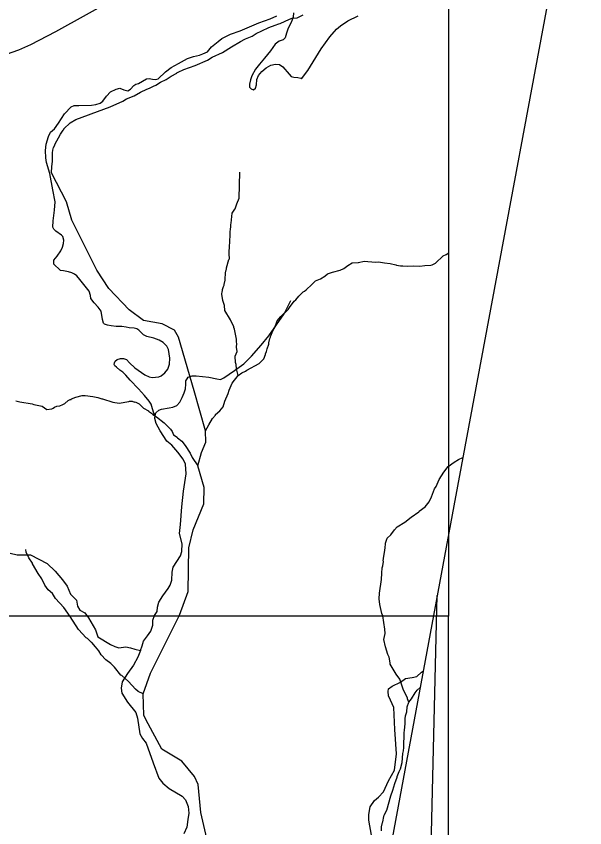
# Model space of a CAD drawing. Extents: x 1159738 to 1321356, y 736314 to 882035.
# Drawn here: x 1304780 to 1311316, y 813953 to 823279 of the extents above; entities that cross this region are included whole.
import ezdxf

# ---------------------------------------------------------------- set-up
doc = ezdxf.new("R2010")
doc.units = 0
for name, color, linetype in [('Exist Boundary Political CountyLine', 7, 'Continuous'), ('Exist Hydrographic Misc Water Feature', 7, 'Continuous'), ('Exist Road Non-System Type 51', 7, 'Continuous'), ('Map Preparation Inset Cut Line', 7, 'Continuous'), ('Map Preparation Longitude Latitude Lines', 7, 'Continuous')]:
    doc.layers.add(name, color=color, linetype=linetype)

msp = doc.modelspace()

# ---------------------------------------------------------------- linework, layer by layer
at = {"layer": 'Exist Boundary Political CountyLine'}
msp.add_lwpolyline([(1311316.1, 825731.7), (1309811, 817651.4), (1308790.5, 812155.5), (1307521.5, 805266.6), (1306391.9, 799210.9), (1306389.2, 799186.9), (1306383, 799177), (1306382.6, 799159), (1306378.3, 799141.1), (1306373.8, 799129.2), (1306381.5, 799111), (1306383, 799087), (1307125.5, 794110.3), (1307805.6, 789623.7)], dxfattribs=at)
at = {"layer": 'Exist Hydrographic Misc Water Feature'}
for points in [[(1304669.2, 822841.8), (1304809.2, 822893.1), (1304950.1, 822953.8), (1305236.2, 823101.8), (1305942.2, 823498.1)], [(1305358.2, 821145.6), (1305187.2, 821478.9), (1305188.8, 821552.7), (1305196.2, 821610.8), (1305196.5, 821708.5), (1305201.2, 821740.4), (1305209.9, 821772.3), (1305224.5, 821796.6), (1305224.7, 821803.9), (1305287.4, 821922.5), (1305318.6, 821970.3), (1305326.8, 821978.3), (1305329, 821985.7), (1305400.5, 822052.4), (1305465.6, 822092.9), (1305788.5, 822209.5), (1305861.2, 822236), (1306006.9, 822304.4), (1306047.5, 822331.5), (1306134.2, 822363.4), (1306207.3, 822407.9), (1306280.2, 822441.8), (1306312.4, 822451.8), (1306358.9, 822476.3), (1306385.2, 822485.6), (1306438.2, 822522.3), (1306502.9, 822553), (1306559.8, 822589.6), (1306624.7, 822624.4), (1306630.8, 822631.7), (1306641, 822638), (1306707.7, 822666.2), (1306836.9, 822713.7), (1306978.4, 822774), (1307031.2, 822806.7), (1307152.5, 822862.5), (1307254.1, 822927.7), (1307359.6, 822989.6), (1307410.1, 823014.1), (1307416.4, 823019.6), (1307491.1, 823048.5), (1307539.8, 823079.6), (1307602.5, 823109.5), (1307683.5, 823148.1), (1307758.2, 823174.5), (1307798.6, 823193.4), (1307814.7, 823197.1), (1307921.9, 823246.7), (1307954.1, 823255.9), (1308010.3, 823260.5), (1308079.1, 823294.4)], [(1307330.3, 819152), (1307314.1, 819227.8), (1307307.2, 819276.3), (1307299.7, 819300.3), (1307297.5, 819372.5), (1307320.7, 819426.2), (1307311.9, 819476.5), (1307314.9, 819518.3), (1307313.2, 819533.9), (1307311.3, 819540.5), (1307311.9, 819565.9), (1307308.4, 819586.5), (1307288.6, 819684.6), (1307281.1, 819701.1), (1307281.3, 819709.3), (1307243.1, 819789.7), (1307177.5, 819895.3), (1307173, 819956.1), (1307154.2, 820012.3), (1307143.9, 820084.7), (1307148.7, 820116.6), (1307152.9, 820124.7), (1307153.2, 820140.3), (1307161.9, 820172.1), (1307170.3, 820188.4), (1307170.6, 820204), (1307174.9, 820212.1), (1307181.6, 820244), (1307182.5, 820284.2), (1307186.9, 820299.6), (1307187.7, 820331.6), (1307192.5, 820363.6), (1307196.6, 820371.7), (1307197, 820387.2), (1307225.2, 820482.7), (1307231.3, 820489.2), (1307226.7, 820549.1), (1307233.1, 820652.4), (1307237.6, 820668.8), (1307240.4, 820788.5), (1307243.6, 820845.1), (1307247.8, 820852.4), (1307248.6, 820884.4), (1307253, 820900.7), (1307263.7, 821016.2), (1307292.6, 821059.9), (1307298.8, 821063.9), (1307316.2, 821123.5), (1307341.6, 821186.9), (1307352.6, 821486.3)], [(1306972.3, 813828.9), (1306904.3, 814128.9), (1306870.3, 814448.1), (1306830.2, 814540.8), (1306684.3, 814717.7), (1306454.3, 814856.9), (1306270.3, 815195.4), (1306246.3, 815245.2), (1306238.5, 815492.3), (1306324.3, 815729.4), (1306657.3, 816395.7), (1306755.3, 816669.5), (1306766.3, 817168.2), (1306813.2, 817377.4), (1306936.3, 817673.6), (1306941.3, 817863.9), (1306869.8, 818111.5), (1306908.3, 818265.1), (1306961.3, 818382.2), (1306957.2, 818513.6), (1306825.2, 818975.8), (1306647.2, 819589.9), (1306599.3, 819672.9), (1306459.2, 819744.7), (1306243.2, 819781.9), (1306079.2, 819903.3), (1305843.2, 820151), (1305707.2, 820360.6), (1305420.2, 820934.2), (1305358.2, 821145.6)], [(1307330.3, 819152), (1307375, 819180.6), (1307417.5, 819199.4), (1307431.8, 819211.4), (1307571.6, 819289.9), (1307624.9, 819340.5), (1307646.2, 819392.6), (1307646.4, 819400.8), (1307658.9, 819424.4), (1307665.6, 819456.3), (1307682.9, 819511.7), (1307683.3, 819527.3), (1307696.4, 819575.4), (1307704.8, 819590.9), (1307705, 819599.1), (1307734.6, 819670.7), (1307753.4, 819702.3), (1307781.2, 819777.3), (1307820.3, 819829), (1307906.3, 819908.5), (1307920.8, 819932), (1307976.5, 820003.1), (1307992.9, 820018.4), (1308029.9, 820063.6), (1308077.1, 820111.1), (1308095.3, 820120.6), (1308111.7, 820134.2), (1308179.1, 820194.4), (1308222.1, 820239.5), (1308276.7, 820260.5), (1308329.5, 820293.1), (1308358.1, 820318.8), (1308368.2, 820324.3), (1308416.6, 820339), (1308505.1, 820359.4), (1308545.6, 820378.2), (1308590.5, 820415.1), (1308641.2, 820443.6), (1308709.3, 820448), (1308715.3, 820447.8), (1308781.7, 820463), (1308911.6, 820453.8), (1308943.6, 820454.8), (1309015.4, 820445.1), (1309079.3, 820435.6), (1309143, 820422), (1309150.9, 820417.8), (1309198.8, 820411.1), (1309222.8, 820410.6), (1309282.7, 820405.3), (1309343, 820411.4), (1309418.8, 820405.8), (1309479, 820416.1), (1309547.2, 820418.8), (1309563.3, 820422.6), (1309599.8, 820441.6), (1309689.8, 820526), (1309722.1, 820540.9), (1309740.3, 820552), (1309744.7, 820558.5)], [(1306957.2, 818513.6), (1306994.9, 818585), (1307036.6, 818656.4), (1307069.5, 818695.2), (1307071.7, 818703.3), (1307120.7, 818742.5), (1307159.9, 818791), (1307177.3, 818854.6), (1307217.4, 818942.4), (1307226.3, 818981.7), (1307249.6, 819037), (1307262.2, 819061.4), (1307330.3, 819152)], [(1304773.9, 818858.6), (1304821.7, 818846.1), (1304965.2, 818824.4), (1304981.1, 818818.3), (1305076.7, 818797.5), (1305133.9, 818760.3), (1305188, 818767.4), (1305204.3, 818774.5), (1305220.6, 818788.1), (1305248.8, 818798.2), (1305282.9, 818803.2), (1305315.3, 818816.5), (1305337.6, 818827.6), (1305376.3, 818861.2), (1305400.6, 818874.7), (1305410.8, 818876.2), (1305416.8, 818881.8), (1305467.4, 818902.9), (1305539.8, 818918.7), (1305571.8, 818920.5), (1305659.7, 818910.6), (1305719.5, 818897), (1305765.1, 818882.2), (1305771.1, 818883.7), (1305890.2, 818842.7), (1305962.1, 818833.1), (1306074.5, 818850.5), (1306082.6, 818854.5), (1306114.6, 818853.8), (1306138.4, 818843.5), (1306146.5, 818846.6), (1306194, 818823.5), (1306243, 818776.6), (1306300.2, 818743.4), (1306302.1, 818739.3), (1306345.4, 818710.5), (1306349.3, 818703.9), (1306392.7, 818675.1), (1306479.1, 818605.2), (1306539.8, 818549.8), (1306555.5, 818533.1), (1306574.8, 818504.8), (1306580.4, 818486.7), (1306590, 818470.1), (1306629.3, 818439.7), (1306633.2, 818433.1), (1306684.3, 818394.3), (1306723.2, 818345.1), (1306779.2, 818256.1), (1306802, 818207.3), (1306869.8, 818111.5)], [(1309294.3, 815397.3), (1309279.1, 815433.7), (1309279.3, 815441.9), (1309229.7, 815547.1), (1309190.3, 815662), (1309147.6, 815719.5), (1309078.2, 815832.5), (1309078.5, 815848.9), (1309066.1, 815913.2), (1309052.8, 815945.5), (1309026.9, 816033.8), (1309006.8, 816114.6), (1309020.4, 816186.5), (1309019.5, 816234.2), (1308995.1, 816388.9), (1308983.8, 816415.4), (1308960.1, 816520.1), (1308953.6, 816584.3), (1308955.1, 816648.3), (1308980.8, 816805.3), (1308982.5, 816880), (1308987.9, 816939.8), (1308996.4, 816963.4), (1309001.5, 817011.7), (1308999.8, 817019.1), (1309005.1, 817075.7), (1309018.6, 817139.4), (1309019, 817155), (1309023.1, 817160.6), (1309024.5, 817224.6), (1309045.8, 817280.8), (1309084.8, 817319.4), (1309130.2, 817378.4), (1309158.9, 817409.8), (1309246.3, 817463.9), (1309319.7, 817524), (1309409.2, 817584.5), (1309413.3, 817590.2), (1309482.5, 817642.2), (1309527.9, 817697.9), (1309555.3, 817754.8), (1309589.4, 817848.5), (1309608.1, 817876), (1309643.9, 817954.9), (1309695.9, 818040), (1309745.5, 818103), (1309814.8, 818155), (1309865.4, 818186), (1309914.3, 818206.2)], [(1306238.5, 815492.3), (1306183.1, 815519.7), (1306151.7, 815546.6), (1306071.8, 815632.8), (1305995.3, 815700.7), (1305981.4, 815706.8), (1305909.5, 815796.8), (1305866.4, 815841.2), (1305809.3, 815880.9), (1305758.6, 815940.2), (1305729.7, 815985.1), (1305692.7, 816033.5), (1305647.8, 816081.1), (1305642, 816085.4), (1305598.9, 816128.1), (1305583.1, 816136.6), (1305495.3, 816232.7), (1305400.7, 816382.4), (1305327, 816482.3), (1305231.4, 816588.4), (1305198.6, 816645.8), (1305147.7, 816687), (1305108.8, 816739.5), (1305074.6, 816814.8), (1305031.9, 816875.6), (1304968.4, 816985.2), (1304966.6, 816993.4), (1304926.1, 817054.2), (1304895.5, 817118.8), (1304892.2, 817150.9)], [(1309294.3, 815397.3), (1309323.1, 815432.8), (1309364.7, 815504.2), (1309389.5, 815535.8), (1309423.2, 815563)], [(1308979.6, 813918.2), (1308980.7, 813964.1), (1308989.8, 814011.6), (1308994, 814019.7), (1309005.4, 814083.5), (1309009.8, 814099), (1309039.2, 814155), (1309085, 814319.9), (1309110.5, 814383.4), (1309132.4, 814462.5), (1309158, 814534.2), (1309158.2, 814542.4), (1309181.6, 814597.8), (1309198.3, 814629.4), (1309215.9, 814701.3), (1309224.4, 814804.5), (1309231.1, 814836.4), (1309236, 814874.9), (1309238, 815046.4), (1309242.6, 815070.9), (1309250.4, 815150.4), (1309251.7, 815206.1), (1309256.5, 815238), (1309269.7, 815286.2), (1309274.9, 815341.9), (1309294.3, 815397.3)]]:
    msp.add_lwpolyline(points, dxfattribs=at)
at = {"layer": 'Exist Road Non-System Type 51'}
for points in [[(1305928.5, 822442.1), (1305970.5, 822450.9), (1306016, 822433.3), (1306063.3, 822422.8), (1306093, 822440.3), (1306131.6, 822482.4), (1306154.3, 822499.9), (1306187.6, 822505.2), (1306278.6, 822559.5), (1306307.6, 822562.2), (1306347.9, 822556.9), (1306379.4, 822551.7), (1306410.9, 822560.4), (1306496.7, 822641), (1306561.5, 822690.1), (1306643.8, 822737.4), (1306750.6, 822791.7), (1306818.9, 822816.2), (1306887.2, 822832), (1306925.7, 822846), (1306977.6, 822870), (1307026.6, 822926), (1307100.2, 822989.1), (1307142.2, 823024.1), (1307243.7, 823073.2), (1307354, 823111.7), (1307569.4, 823204.6), (1307700.7, 823250.2), (1307776.8, 823282.9)], [(1307967.5, 823318.6), (1307962.3, 823269.6), (1307939.5, 823208.3), (1307904.5, 823141.7), (1307887, 823083.9), (1307873, 823029.5), (1307850.2, 823006.8), (1307804.7, 822991), (1307755.7, 822957.7), (1307701.4, 822882.4), (1307634.9, 822796.5), (1307577.1, 822726.4), (1307531.9, 822669.3), (1307489.9, 822595.7), (1307472.4, 822546.7), (1307461.9, 822497.6), (1307461.9, 822464.3), (1307479.4, 822443.3), (1307507.4, 822434.5), (1307530.1, 822452.1), (1307542.4, 822492.4), (1307547.7, 822551.9), (1307565.2, 822597.5), (1307603.7, 822643), (1307652.7, 822686.8), (1307708.7, 822718.4), (1307761.3, 822728.9), (1307805, 822723.6), (1307845.3, 822697.4), (1307917.1, 822611.5), (1307941.6, 822587), (1307971.4, 822578.2), (1308016.9, 822574.7), (1308051.9, 822566), (1308058.9, 822560.7), (1308132.5, 822653.6), (1308286.5, 822904.1), (1308384.6, 823042.5), (1308462.6, 823131), (1308508.1, 823169.5), (1308590.4, 823227.3), (1308713, 823285.2)], [(1306376.2, 818694.1), (1306363.6, 818717.7), (1306347.8, 818766.8), (1306332.1, 818819.4), (1306309.3, 818854.4), (1306253.3, 818919.2), (1306186.8, 818996.3), (1306090.5, 819098), (1306041.4, 819154), (1306006.4, 819189.1), (1305973.2, 819211.8), (1305931.1, 819245.1), (1305912, 819260.4), (1305905, 819276.1), (1305908.5, 819295.4), (1305919, 819316.4), (1305941.7, 819332.2), (1305980.2, 819346.2), (1306015.3, 819344.5), (1306048.5, 819333.9), (1306083.5, 819295.4), (1306143.1, 819239.3), (1306256.9, 819157), (1306309.4, 819134.2), (1306344.4, 819125.4), (1306419.7, 819134.2), (1306446, 819144.7), (1306488, 819179.8), (1306521.3, 819223.6), (1306540.5, 819279.6), (1306545.8, 819348), (1306531.8, 819449.6), (1306510.8, 819488.1), (1306468.7, 819530.2), (1306423.2, 819556.5), (1306361.9, 819579.2), (1306283.1, 819598.5), (1306242.9, 819617.8), (1306188.6, 819670.4), (1306166.3, 819685.1), (1306136.6, 819695.6), (1306077, 819697.3), (1306045.5, 819706.1), (1305994.7, 819713.1), (1305928.2, 819714.9), (1305870.4, 819721.9), (1305830.2, 819727.1), (1305795.1, 819739.4), (1305782.9, 819751.7), (1305772.4, 819793.7), (1305758.4, 819888.3), (1305723.4, 819933.9), (1305676.1, 819986.4), (1305639.3, 820035.5), (1305635.8, 820070.6), (1305618.3, 820117.9), (1305510.1, 820251.8), (1305478.6, 820293.8), (1305450.6, 820316.6), (1305420.8, 820330.6), (1305382.3, 820342.9), (1305324.5, 820351.7), (1305289.5, 820356.9), (1305268.5, 820374.4), (1305226.4, 820413), (1305212.4, 820430.5), (1305214.2, 820474.3), (1305251, 820521.6), (1305294.7, 820584.7), (1305314, 820626.7), (1305322.7, 820667), (1305328, 820703.8), (1305315.7, 820749.4), (1305300, 820761.6), (1305236.9, 820809), (1305212.7, 820830.4), (1305202.2, 820854.9), (1305203.9, 820928.5), (1305221.4, 821051.2), (1305226.7, 821145.8), (1305202.2, 821282.5), (1305167.2, 821471.7), (1305128.7, 821596.7), (1305119.9, 821652.8), (1305116.4, 821736.9), (1305125.2, 821810.5), (1305151.4, 821896.3), (1305174.2, 821945.4), (1305219.7, 821985.7), (1305265.2, 822050.5), (1305333.5, 822159.1), (1305412.3, 822238), (1305445.2, 822252.9), (1305501.2, 822254.6), (1305644.8, 822258.1), (1305697.3, 822263.4), (1305746.4, 822279.1), (1305774.4, 822303.7), (1305816.4, 822359.7), (1305865.4, 822410.6), (1305928.5, 822442.1)], [(1306207.6, 815988), (1306228.3, 816042.3), (1306243.9, 816095.7), (1306289.4, 816156.8), (1306325.8, 816210.2), (1306349.2, 816280.4), (1306351.7, 816339.7), (1306369.9, 816390.5), (1306401.1, 816439.9), (1306403.7, 816489.4), (1306419.3, 816544), (1306467.4, 816618.2), (1306527.2, 816701.4), (1306551.7, 816742.2), (1306567.3, 816798.1), (1306572.5, 816891.8), (1306584.2, 816949), (1306667.3, 817077.2), (1306684.2, 817129.2), (1306686.8, 817213.8), (1306655.6, 817333.5), (1306668.6, 817438.8), (1306682.9, 817641.8), (1306702.3, 817820.1), (1306732.2, 818019.1), (1306724.4, 818132.3), (1306698.4, 818188.3), (1306638.5, 818270.2), (1306569.6, 818349.6), (1306512.7, 818395.8), (1306434.7, 818515.5), (1306389.2, 818597.5), (1306374.9, 818654.7), (1306376.2, 818694.1), (1306386.6, 818722.7), (1306417.8, 818750), (1306450.3, 818764.3), (1306537.4, 818777.4), (1306580.3, 818786.5), (1306627.1, 818804.7), (1306660.9, 818845), (1306689.5, 818895.7), (1306710.3, 818951.7), (1306725.9, 818997.2), (1306731.1, 819050.6), (1306729.8, 819089.6), (1306745.4, 819111.7), (1306757.1, 819131.2), (1306801.3, 819148.1), (1306849.4, 819145.5), (1306995, 819131.2), (1307084.7, 819111.7), (1307127.6, 819105.2), (1307167.9, 819123.4), (1307290.1, 819208), (1307397.3, 819284.3), (1307484.4, 819374.1), (1307597.5, 819500.3), (1307685.7, 819607.7), (1307858.5, 819859.7), (1307936.5, 820011.9)], [(1304712, 817106.6), (1304791.6, 817088.7), (1304945.5, 817087.4), (1305137.7, 816991.1), (1305228.4, 816900.4), (1305310.8, 816801.5), (1305364.3, 816727.3), (1305405.5, 816636.6), (1305471.5, 816566.5), (1305483.8, 816500.5), (1305512.7, 816455.2), (1305570.3, 816422.2), (1305611.5, 816364.4), (1305689.8, 816228.4), (1305718.7, 816145.9), (1305862.9, 816059.3), (1305912.5, 816034.8), (1305958, 816021.8), (1306041.2, 816033.5), (1306094.5, 816021.8), (1306142.6, 816004.9), (1306207.6, 815988)], [(1306207.6, 815988), (1306176.4, 815913.8), (1306128.3, 815820.1), (1306058.1, 815726.5), (1305998.3, 815630.2), (1305987.9, 815558.6), (1305993.1, 815501.4), (1306059.4, 815397), (1306155.6, 815277.3), (1306173.8, 815210.9), (1306201.1, 815032.7), (1306231, 814979.3), (1306275.2, 814923.4), (1306355.6, 814700.4), (1306419.3, 814522.2), (1306464.6, 814467), (1306538.7, 814403.2), (1306688.2, 814314.8), (1306724.6, 814273.1), (1306758.4, 814197.7), (1306764.9, 814119.6), (1306754.3, 814049.1), (1306740, 813958), (1306706.2, 813881.3)], [(1308863.2, 813866.2), (1308832.8, 814041.6), (1308832.8, 814104.8), (1308849.2, 814193.7), (1308898.3, 814266.2), (1308945, 814305.9), (1309003.5, 814364.4), (1309059.5, 814490.7), (1309126.9, 814615.6), (1309152.6, 814802.7), (1309133.9, 815083.4), (1309119.9, 815335.9), (1309082.5, 815420.1), (1309061.5, 815468.1), (1309054.5, 815517.2), (1309061.5, 815547.6), (1309101.2, 815580.3), (1309197.1, 815624.8), (1309255.5, 815666.9), (1309330.3, 815680.9), (1309386.4, 815692.6), (1309437.8, 815739.4), (1309458.4, 815752.4)]]:
    msp.add_lwpolyline(points, dxfattribs=at)
at = {"layer": 'Map Preparation Inset Cut Line'}
for points in [[(1261974.5, 811005.5), (1261974.5, 820370.5), (1275065, 820370.5), (1275065, 829295.5), (1309748.5, 829295.5), (1309748.5, 816385.3), (1289258, 816385.3), (1289258, 811005.5)], [(1289258, 782300.2), (1309748.5, 782300.2), (1309748.5, 816385.3), (1289258, 816385.3)]]:
    msp.add_lwpolyline(points, close=True, dxfattribs=at)
at = {"layer": 'Map Preparation Longitude Latitude Lines'}
msp.add_line((1309286.1, 802435.3), (1309619.7, 816621), dxfattribs=at)

doc.saveas('drawing.dxf')
